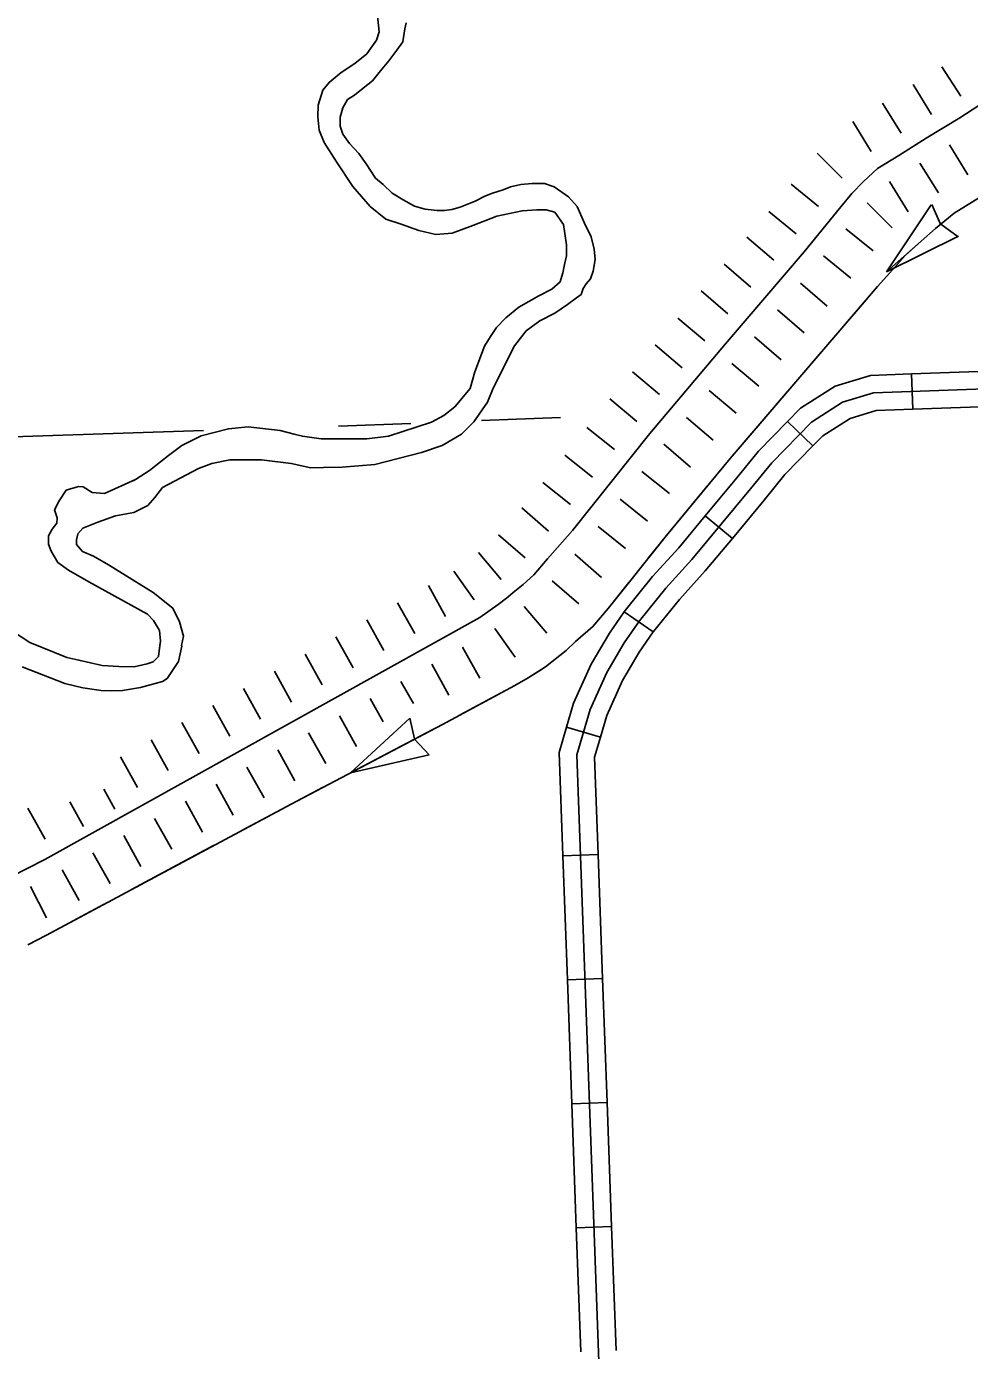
# Model space of a CAD drawing. Extents: x 1164457 to 1439835, y 1590918 to 1773502.
# Drawn here: x 1334839 to 1338854, y 1657351 to 1662985 of the extents above; entities that cross this region are included whole.
import ezdxf

# ---------------------------------------------------------------- set-up
doc = ezdxf.new("R2010")
doc.units = 0
for name, color, linetype in [('Level 29', 7, 'Continuous'), ('Level 32', 7, 'Continuous'), ('Level 35', 7, 'Continuous'), ('Level 43', 7, 'Continuous'), ('Level 5', 7, 'Continuous')]:
    doc.layers.add(name, color=color, linetype=linetype)

msp = doc.modelspace()

# ---------------------------------------------------------------- linework, layer by layer
at = {"layer": 'Level 29'}
for p, q in [((1338816.9, 1662688.5), (1338735.3, 1662814.3)), ((1338691.4, 1662610.7), (1338613.8, 1662739)), ((1338691.4, 1662610.7), (1338613.8, 1662739)), ((1338562.7, 1662531.6), (1338483.3, 1662658.8)), ((1338435.6, 1662453.2), (1338357.3, 1662581.1)), ((1338846.6, 1662354), (1338769, 1662482.3)), ((1338846.6, 1662354), (1338769, 1662482.3)), ((1338311.8, 1662340.6), (1338205.8, 1662446.7)), ((1338311.8, 1662340.6), (1338205.8, 1662446.7)), ((1338721.6, 1662277.1), (1338642.2, 1662404.3)), ((1338210.8, 1662219.8), (1338094.5, 1662314.6)), ((1338592.2, 1662197.3), (1338513.9, 1662325.2)), ((1338524, 1662128.5), (1338417.9, 1662234.6)), ((1338524, 1662128.5), (1338417.9, 1662234.6)), ((1338116, 1662103.6), (1337999.8, 1662198.4)), ((1338443.3, 1662030.3), (1338327.1, 1662125)), ((1338020.3, 1661990.5), (1337906.4, 1662088.2)), ((1338020.3, 1661990.5), (1337906.4, 1662088.2)), ((1338348.5, 1661914), (1338232.3, 1662008.8)), ((1337922.6, 1661876.7), (1337808.8, 1661974.3)), ((1337825, 1661762.8), (1337711.1, 1661860.5)), ((1338248, 1661795.2), (1338134.1, 1661892.9)), ((1338248, 1661795.2), (1338134.1, 1661892.9)), ((1337727.2, 1661648.2), (1337612.5, 1661744.9)), ((1337727.2, 1661648.2), (1337612.5, 1661744.9)), ((1338150.4, 1661681.4), (1338036.5, 1661779)), ((1337630.6, 1661533.5), (1337515.9, 1661630.2)), ((1338052.7, 1661567.5), (1337938.8, 1661665.2)), ((1337533.9, 1661418.8), (1337419.2, 1661515.5)), ((1337956.6, 1661454.9), (1337841.9, 1661551.5)), ((1337956.6, 1661454.9), (1337841.9, 1661551.5)), ((1337437.2, 1661304.1), (1337322.5, 1661400.8)), ((1337437.2, 1661304.1), (1337322.5, 1661400.8)), ((1337859.9, 1661340.2), (1337745.2, 1661436.8)), ((1337342.3, 1661185.3), (1337225.1, 1661278.8)), ((1337763.3, 1661225.5), (1337648.6, 1661322.1)), ((1337248.8, 1661068.1), (1337131.5, 1661161.6)), ((1337666.6, 1661110.8), (1337551.9, 1661207.5)), ((1337666.6, 1661110.8), (1337551.9, 1661207.5)), ((1337576.9, 1660998.3), (1337459.6, 1661091.8)), ((1337155.3, 1660950.8), (1337038, 1661044.3)), ((1337155.3, 1660950.8), (1337038, 1661044.3)), ((1337061.5, 1660838.2), (1336948.7, 1660937)), ((1337483.4, 1660881), (1337366.1, 1660974.5)), ((1337389.8, 1660763.7), (1337272.6, 1660857.3)), ((1337389.8, 1660763.7), (1337272.6, 1660857.3)), ((1336962.7, 1660724.3), (1336848.8, 1660821.9)), ((1336860.5, 1660632), (1336763.5, 1660746.4)), ((1336860.5, 1660632), (1336763.5, 1660746.4)), ((1337287.2, 1660640.5), (1337174.4, 1660739.4)), ((1336745.5, 1660545.7), (1336658.1, 1660667.7)), ((1336623.1, 1660475), (1336550.2, 1660606.1)), ((1337190.5, 1660529.1), (1337076.6, 1660626.7)), ((1336492, 1660402.2), (1336419.1, 1660533.3)), ((1336492, 1660402.2), (1336419.1, 1660533.3)), ((1337054.5, 1660403.1), (1336957.5, 1660517.5)), ((1337054.5, 1660403.1), (1336957.5, 1660517.5)), ((1336360.9, 1660329.3), (1336288, 1660460.4)), ((1336229.8, 1660256.4), (1336156.9, 1660387.5)), ((1336920.1, 1660301.8), (1336832.8, 1660423.8)), ((1336768.8, 1660212.8), (1336696, 1660343.9)), ((1336098.6, 1660183.6), (1336025.8, 1660314.7)), ((1336098.6, 1660183.6), (1336025.8, 1660314.7)), ((1336637.7, 1660139.9), (1336564.8, 1660271.1)), ((1336637.7, 1660139.9), (1336564.8, 1660271.1)), ((1335967.5, 1660110.7), (1335894.7, 1660241.8)), ((1335836.4, 1660037.8), (1335763.6, 1660168.9)), ((1336486.3, 1660103.7), (1336433.7, 1660198.2)), ((1335705.3, 1659964.9), (1335632.4, 1660096.1)), ((1335705.3, 1659964.9), (1335632.4, 1660096.1)), ((1336357.7, 1660026.1), (1336302.6, 1660125.3)), ((1336244.4, 1659921.3), (1336171.5, 1660052.4)), ((1336244.4, 1659921.3), (1336171.5, 1660052.4)), ((1335574.2, 1659892.1), (1335501.3, 1660023.2)), ((1336113.3, 1659848.5), (1336040.4, 1659979.6)), ((1335443.1, 1659819.2), (1335370.2, 1659950.3)), ((1335312, 1659746.3), (1335239.1, 1659877.5)), ((1335312, 1659746.3), (1335239.1, 1659877.5)), ((1335982.2, 1659775.6), (1335909.3, 1659906.7)), ((1335851, 1659702.7), (1335778.2, 1659833.8)), ((1335851, 1659702.7), (1335778.2, 1659833.8)), ((1335719.9, 1659629.9), (1335647.1, 1659761)), ((1335215.9, 1659654.4), (1335168.7, 1659739.4)), ((1334918.6, 1659527.7), (1334845.8, 1659658.8)), ((1334918.6, 1659527.7), (1334845.8, 1659658.8)), ((1335081.6, 1659581.5), (1335023.4, 1659686.2)), ((1335588.8, 1659557), (1335516, 1659688.1)), ((1335457.7, 1659484.1), (1335384.8, 1659615.2)), ((1335457.7, 1659484.1), (1335384.8, 1659615.2)), ((1335326.6, 1659411.3), (1335253.7, 1659542.4)), ((1335195.5, 1659338.4), (1335122.6, 1659469.5)), ((1335064.4, 1659265.5), (1334991.5, 1659396.6)), ((1335064.4, 1659265.5), (1334991.5, 1659396.6)), ((1334924.6, 1659192.2), (1334856.4, 1659325.8))]:
    msp.add_line(p, q, dxfattribs=at)
msp.add_lwpolyline([(1334562.3, 1659244.5), (1334626.5, 1659292.5), (1334917.4, 1659441.2), (1336768.9, 1660470.2), (1336846.9, 1660526.1), (1336883.2, 1660552.9), (1336918.4, 1660582.7), (1336954, 1660610.5), (1336999.8, 1660652.4), (1337057.6, 1660719.8), (1337163.4, 1660840.7), (1337492.6, 1661253.4), (1337814.5, 1661635.4), (1338150.3, 1662027), (1338306.5, 1662218.5), (1338352.5, 1662275.2), (1338402.8, 1662325.5), (1338461.6, 1662381.1), (1338552.5, 1662436.8), (1338669.1, 1662509.5), (1338812.4, 1662596.2), (1339007.5, 1662722.7)], dxfattribs=at)
at = {"layer": 'Level 32'}
for p, q in [((1338612.4, 1661357.1), (1338607.1, 1661507)), ((1338186.8, 1661200.3), (1338079.5, 1661305.1)), ((1337844.2, 1660806.9), (1337729, 1660902.9)), ((1337507.5, 1660409.3), (1337384, 1660494.5)), ((1337282.9, 1659961.6), (1337138.8, 1660003.6)), ((1337273, 1659461.6), (1337123.1, 1659456.2)), ((1337292, 1658934), (1337142.1, 1658928.6)), ((1337311, 1658406.3), (1337161.1, 1658400.9)), ((1337330, 1657878.6), (1337180.1, 1657873.2))]:
    msp.add_line(p, q, dxfattribs=at)
for points in [[(1338444.7, 1661426.2), (1339754, 1661473), (1342296, 1661570.7)], [(1338079.5, 1661305.1), (1338134, 1661360.9), (1338282.2, 1661455.4), (1338432.3, 1661500.8), (1338607.1, 1661507)], [(1338607.1, 1661507), (1339134.7, 1661525.9)], [(1337182.7, 1659885.9), (1337239, 1660079.2), (1337310, 1660237), (1337384.1, 1660362.6), (1337448.4, 1660455.7), (1337561.7, 1660595.9), (1337672.4, 1660717.8), (1337921.8, 1661017.3), (1338012, 1661128.7), (1338181.6, 1661302.3), (1338313.8, 1661386.6), (1338444.7, 1661426.2)], [(1338186.8, 1661200.3), (1338229.3, 1661243.7), (1338345.4, 1661317.8), (1338457.1, 1661351.6), (1338612.4, 1661357.1)], [(1338612.4, 1661357.1), (1339140.1, 1661376)], [(1337729, 1660902.9), (1337863.9, 1661064.9), (1337955.9, 1661178.6), (1338079.5, 1661305.1)], [(1337844.2, 1660806.9), (1337979.8, 1660969.7), (1338068.1, 1661078.8), (1338186.8, 1661200.3)], [(1337384, 1660494.5), (1337388.3, 1660500.6), (1337504.8, 1660644.7), (1337615.8, 1660767.1), (1337729, 1660902.9)], [(1337507.5, 1660409.3), (1337508.5, 1660410.8), (1337618.7, 1660547.1), (1337729, 1660668.6), (1337844.2, 1660806.9)], [(1337138.8, 1660003.6), (1337168.4, 1660105.2), (1337243.3, 1660271.5), (1337320.9, 1660403), (1337384, 1660494.5)], [(1337282.9, 1659961.6), (1337309.5, 1660053.2), (1337376.7, 1660202.4), (1337447.4, 1660322.2), (1337507.5, 1660409.3)], [(1337123.1, 1659456.2), (1337107.3, 1659895.3), (1337138.8, 1660003.6)], [(1337273, 1659461.6), (1337258.1, 1659876.5), (1337282.9, 1659961.6)], [(1337294.9, 1656720.6), (1337288.3, 1656951.1), (1337182.7, 1659885.9)], [(1337142.1, 1658928.6), (1337123.1, 1659456.2)], [(1337292, 1658934), (1337273, 1659461.6)], [(1337161.1, 1658400.9), (1337142.1, 1658928.6)], [(1337311, 1658406.3), (1337292, 1658934)], [(1337180.1, 1657873.2), (1337161.1, 1658400.9)], [(1337330, 1657878.6), (1337311, 1658406.3)], [(1337199.1, 1657345.6), (1337180.1, 1657873.2)], [(1337349, 1657351), (1337330, 1657878.6)]]:
    msp.add_lwpolyline(points, dxfattribs=at)
at = {"layer": 'Level 35'}
for points in [[(1336331.8, 1663043), (1336340.2, 1662963.2), (1336329.7, 1662927.5), (1336287.7, 1662869.4), (1336237.3, 1662827.4), (1336178.4, 1662789.6), (1336128, 1662747.5), (1336100.7, 1662713.9), (1336081.8, 1662650.9), (1336079.7, 1662600.4), (1336086, 1662543.7), (1336107, 1662491.2), (1336159.5, 1662409.2), (1336228.8, 1662304.2), (1336302.4, 1662220.1), (1336369.6, 1662165.5), (1336434.7, 1662144.5), (1336510.3, 1662117.1), (1336581.7, 1662100.3), (1336651.1, 1662106.6), (1336739.3, 1662138.2), (1336842.2, 1662178.1), (1336949.3, 1662201.2), (1337012.3, 1662205.4), (1337052.3, 1662205.4), (1337088, 1662194.9), (1337109, 1662167.6), (1337125.8, 1662142.4), (1337138.4, 1662056.8), (1337138, 1662009.8)], [(1337260.5, 1661993.7), (1337255.4, 1662038.2), (1337242.8, 1662090.7), (1337213.4, 1662151.6), (1337184, 1662218.9), (1337146.2, 1662260.9), (1337085.2, 1662302.9), (1337045.3, 1662317.6), (1336992.8, 1662317.6), (1336944.5, 1662313.4), (1336900.4, 1662302.9), (1336868.9, 1662290.3), (1336822.7, 1662275.6), (1336791.2, 1662263), (1336749.1, 1662242), (1336686.1, 1662216.8), (1336650.4, 1662206.3), (1336618.9, 1662202.1), (1336587.4, 1662202.1), (1336537, 1662208.4), (1336490.8, 1662221), (1336442.5, 1662248.3), (1336396.3, 1662275.6), (1336358.5, 1662313.4), (1336325.5, 1662340.6), (1336285.6, 1662401.5), (1336254.1, 1662445.6), (1336214.1, 1662487.6), (1336186.8, 1662527.6), (1336174.2, 1662561.2), (1336174.2, 1662599), (1336186.8, 1662638.9), (1336205.7, 1662674.7), (1336235.2, 1662693.6), (1336273, 1662723), (1336312.9, 1662754.5), (1336346.5, 1662796.5), (1336382.2, 1662838.6), (1336415.8, 1662884.8), (1336441, 1662920.5), (1336449.4, 1662975.1), (1336455.7, 1663000.4)], [(1337138, 1662009.8), (1337129.4, 1661972.3), (1337122, 1661936.5), (1337111.3, 1661898.5), (1337076, 1661867), (1337020.9, 1661839.3), (1336935.3, 1661790.5), (1336879.7, 1661745.5), (1336840.1, 1661703.8), (1336814.5, 1661666.3), (1336789.9, 1661625.7), (1336748.1, 1661515.5), (1336727.7, 1661445.5), (1336663.5, 1661367), (1336616.3, 1661330.2), (1336563.7, 1661301.6), (1336380.2, 1661241.6), (1336287.9, 1661231.4), (1336094, 1661230.9), (1336013.8, 1661241.6), (1335979.6, 1661250.1), (1335919.7, 1661266.2), (1335783.6, 1661282.2), (1335699.1, 1661273.7), (1335582.5, 1661243.7), (1335500.2, 1661202), (1335443.5, 1661160.3), (1335363.1, 1661095.3), (1335303.9, 1661057.3), (1335293.2, 1661052.6)], [(1337260.5, 1661993.7), (1337252.4, 1661944), (1337240.7, 1661911.4), (1337222, 1661890.5), (1337208.6, 1661870.7), (1337201.1, 1661845), (1337181.3, 1661830.6), (1337142.3, 1661801.7), (1337089.3, 1661765.8)], [(1337089.3, 1661765.8), (1337024.1, 1661732.7), (1336966.3, 1661689.9), (1336917.1, 1661626.4), (1336826.2, 1661445.9), (1336802.4, 1661386.7), (1336744.5, 1661302.6), (1336691.5, 1661251.2), (1336609.1, 1661202), (1336521.4, 1661173.1), (1336322.5, 1661121.7), (1336183.8, 1661110.8), (1336103.6, 1661108.9), (1336050.1, 1661107.8), (1335966.7, 1661126), (1335840.5, 1661141), (1335705.7, 1661141), (1335628.5, 1661126), (1335571.8, 1661104.6), (1335418.9, 1661023.3), (1335385.7, 1660980.5), (1335384.9, 1660979.5)], [(1335303.9, 1661057.3), (1335171, 1660998.7), (1335118.6, 1661003), (1335081.1, 1661026.5), (1335060.3, 1661027.5), (1335007.9, 1661012.9), (1334978.1, 1660967.3), (1334959.2, 1660929.1), (1334969.9, 1660893.8), (1334968.8, 1660872.4), (1334948.2, 1660845.7), (1334933.5, 1660817.9), (1334933.2, 1660782.6), (1334945, 1660752.6), (1334972.8, 1660704.5), (1335018.8, 1660672.4), (1335105.4, 1660622.1), (1335354.6, 1660484), (1335380.3, 1660457.3), (1335405.9, 1660415.6), (1335410.2, 1660369.6), (1335404, 1660328.5)], [(1335385.7, 1660980.5), (1335355.8, 1660947.3), (1335295.9, 1660917.4), (1335217.8, 1660903.5), (1335142.9, 1660876.7), (1335079.8, 1660851), (1335058.3, 1660826.4), (1335053, 1660800.8), (1335053, 1660780.4), (1335077.6, 1660751.5), (1335124.7, 1660731.2), (1335188.8, 1660693.8), (1335378.1, 1660576.1), (1335462.6, 1660509.7), (1335491.5, 1660451.9), (1335508.6, 1660391), (1335499.8, 1660350.9)], [(1335408.3, 1660360.6), (1335404, 1660328.5), (1335400.8, 1660304.9), (1335379.4, 1660281.4), (1335352.7, 1660272.8), (1335298.1, 1660261.1), (1335232.9, 1660262.1), (1335162.3, 1660265.4), (1335062.8, 1660288.9), (1335011.5, 1660299.6), (1334854.3, 1660363.8), (1334816.8, 1660388.4), (1334754.8, 1660429.1), (1334595.4, 1660508.2)], [(1335499.8, 1660350.9), (1335500.2, 1660348.7), (1335487.3, 1660283.8), (1335438.2, 1660210.8), (1335417.9, 1660197.9), (1335324.9, 1660172.3), (1335248.9, 1660159.4), (1335199.7, 1660158.4), (1335158, 1660159.4), (1335078.9, 1660171.2), (1335002.9, 1660189.4), (1334821.1, 1660261.1)]]:
    msp.add_lwpolyline(points, dxfattribs=at)
at = {"layer": 'Level 43'}
for p, q in [((1338499.8, 1661941.2), (1338689.9, 1662227)), ((1338693, 1662228), (1338730.8, 1662144.8)), ((1338805.8, 1662090.7), (1338731.5, 1662143.8)), ((1338499.8, 1661941.2), (1338807.3, 1662093.6)), ((1336219.1, 1659809.4), (1336471, 1660042.5)), ((1336471, 1660042.5), (1336491.2, 1659953.4)), ((1336553.8, 1659885.3), (1336491.8, 1659952.3)), ((1336219.1, 1659809.4), (1336553.8, 1659885.3))]:
    msp.add_line(p, q, dxfattribs=at)
for points in [[(1339089.1, 1662377.4), (1338788.5, 1662191.4), (1338708.6, 1662125.8), (1338647.6, 1662071.3), (1338579.3, 1662011.2), (1338514.6, 1661937.8), (1338461.6, 1661878.3), (1337834.5, 1661146.7), (1337563.3, 1660819.9), (1337315.1, 1660508.8), (1337250.8, 1660431.9), (1337176.8, 1660368.1), (1337137.3, 1660329.3), (1337048.2, 1660260.1), (1336975.7, 1660213.3), (1336918.8, 1660181.6), (1336610.4, 1660015.5), (1335966.3, 1659676.2), (1334924.2, 1659118.6), (1334845.8, 1659077.6)], [(1338800.3, 1662198.8), (1338788.5, 1662191.4), (1338708.6, 1662125.8), (1338647.6, 1662071.3), (1338499.8, 1661941.2)], [(1338422.3, 1661832.4), (1338293.5, 1661682.1)], [(1338293.5, 1661682.1), (1338164.6, 1661531.8)], [(1338078.7, 1661431.6), (1337834.5, 1661146.7), (1337821.2, 1661130.7)], [(1337736.9, 1661029.1), (1337563.3, 1660819.9), (1337485.9, 1660722.9)], [(1337403.6, 1660619.7), (1337315.1, 1660508.8), (1337250.8, 1660431.9), (1337176.8, 1660368.1), (1337137.3, 1660329.3), (1337136.6, 1660328.8)], [(1337031.4, 1660249.2), (1336975.7, 1660213.3), (1336918.8, 1660181.6), (1336685.9, 1660056.2)], [(1336569.4, 1659993.9), (1336219.1, 1659809.4)], [(1336102.3, 1659747.9), (1335966.3, 1659676.2), (1335927.2, 1659655.3)], [(1335927.2, 1659655.3), (1335752.7, 1659561.9)], [(1335636.3, 1659499.6), (1335287.1, 1659312.8)], [(1335170.7, 1659250.5), (1334924.2, 1659118.6), (1334845.8, 1659077.6)]]:
    msp.add_lwpolyline(points, dxfattribs=at)
at = {"layer": 'Level 5'}
for points in [[(1336167.9, 1661284.1), (1336476.1, 1661296.4)], [(1336776.3, 1661308.3), (1337112.6, 1661321.6)], [(1334481.2, 1661229), (1335593.7, 1661266.8)]]:
    msp.add_lwpolyline(points, dxfattribs=at)

doc.saveas('drawing.dxf')
